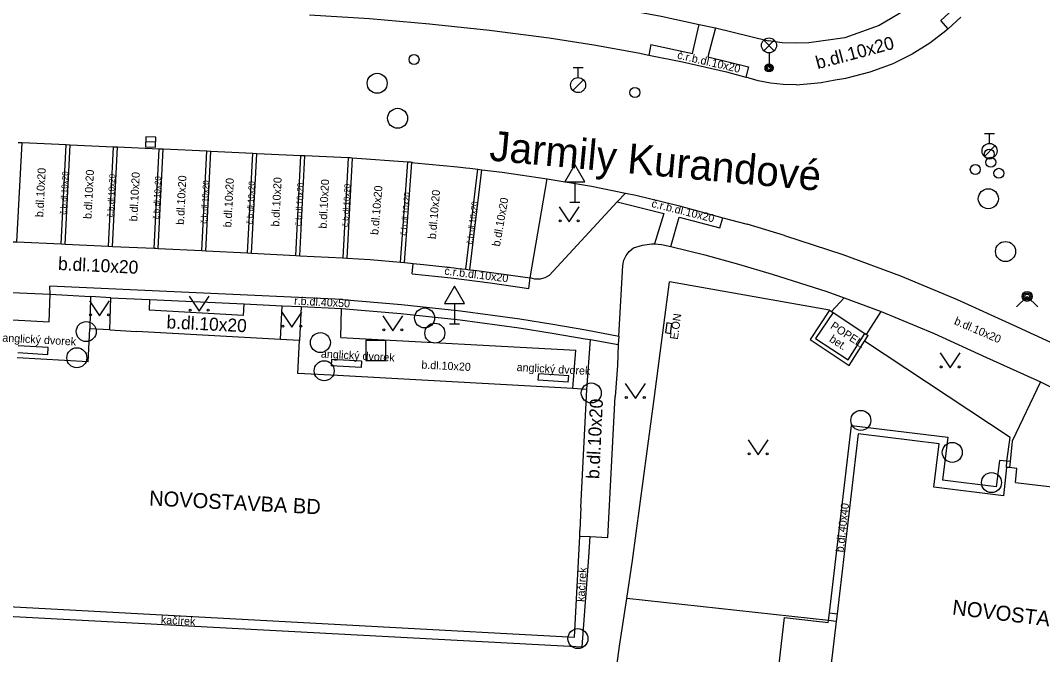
# Model space of a CAD drawing. Extents: x -598233 to -596890, y -1157848 to -1156431.
# Drawn here: x -597843.7 to -597792.6, y -1156840.4 to -1156808.7 of the extents above; entities that cross this region are included whole.
import ezdxf

# ---------------------------------------------------------------- set-up
doc = ezdxf.new("R2010")
doc.units = 0
for name, color, linetype in [('Level 10', 7, 'Continuous'), ('Level 11', 7, 'Continuous'), ('Level 24', 7, 'Continuous'), ('Level 26', 7, 'Continuous'), ('Level 27', 7, 'Continuous'), ('Level 28', 7, 'Continuous'), ('Level 31', 7, 'Continuous'), ('Level 33', 7, 'Continuous'), ('Level 34', 7, 'Continuous'), ('Level 36', 7, 'Continuous'), ('Level 40', 7, 'Continuous'), ('Level 41', 7, 'Continuous'), ('Level 42', 7, 'Continuous'), ('Level 5', 7, 'Continuous'), ('Level 50', 7, 'Continuous'), ('Level 6', 7, 'Continuous'), ('Level 7', 7, 'Continuous'), ('Level 8', 7, 'Continuous')]:
    doc.layers.add(name, color=color, linetype=linetype)

msp = doc.modelspace()

# ---------------------------------------------------------------- linework, layer by layer
at = {"layer": 'Level 10'}
for points in [[(-597829.22, -1156808.4), (-597826.22, -1156808.58), (-597823.22, -1156808.84), (-597820.22, -1156809.16)], [(-597796.67, -1156808.51), (-597797.31, -1156809.09), (-597797.42, -1156809.2), (-597798.23, -1156809.82), (-597799.1, -1156810.36), (-597800.01, -1156810.82)], [(-597820.22, -1156809.16), (-597817.24, -1156809.55)], [(-597817.24, -1156809.55), (-597815.01, -1156809.9), (-597812.8, -1156810.3), (-597812.27, -1156810.41), (-597810.59, -1156810.75), (-597808.39, -1156811.25)], [(-597804.91, -1156811.9), (-597803.99, -1156811.82), (-597803.66, -1156811.78), (-597802.95, -1156811.65), (-597802.42, -1156811.56), (-597801.2, -1156811.24), (-597800.01, -1156810.82)], [(-597808.39, -1156811.25), (-597807.41, -1156811.51)], [(-597804.91, -1156811.9), (-597805.55, -1156811.88), (-597806.18, -1156811.81), (-597806.8, -1156811.69), (-597807.41, -1156811.51)], [(-597818.2, -1156821.55), (-597817.35, -1156816.59)], [(-597817.35, -1156816.59), (-597815.13, -1156816.96), (-597813.43, -1156817.31), (-597812.92, -1156817.41)], [(-597812.92, -1156817.41), (-597810.73, -1156817.94), (-597808.56, -1156818.54)], [(-597808.56, -1156818.54), (-597807.35, -1156818.86)], [(-597805.48, -1156819.42), (-597807.35, -1156818.86)], [(-597850.93, -1156819.44), (-597850.81, -1156819.45), (-597848.72, -1156819.54), (-597848.52, -1156819.55), (-597846.33, -1156819.64), (-597846.13, -1156819.65), (-597844.04, -1156819.74), (-597843.84, -1156819.75), (-597841.64, -1156819.85), (-597841.44, -1156819.86), (-597839.27, -1156819.96), (-597839.07, -1156819.97), (-597836.99, -1156820.06), (-597836.9, -1156820.06)], [(-597805.48, -1156819.42), (-597802.57, -1156820.38), (-597799.69, -1156821.45), (-597796.86, -1156822.62), (-597794.07, -1156823.9)], [(-597836.9, -1156820.06), (-597836.79, -1156820.07), (-597834.61, -1156820.18), (-597834.41, -1156820.19), (-597832.32, -1156820.3), (-597832.12, -1156820.31), (-597829.91, -1156820.43), (-597829.71, -1156820.44), (-597827.55, -1156820.55), (-597827.35, -1156820.56), (-597826.19, -1156820.62)], [(-597826.19, -1156820.62), (-597824.68, -1156820.76), (-597824.66, -1156820.76), (-597824.48, -1156820.78), (-597824.46, -1156820.78), (-597824.05, -1156820.82), (-597823.52, -1156820.87), (-597822, -1156821.05), (-597821.8, -1156821.07), (-597821.41, -1156821.11), (-597821.21, -1156821.14), (-597820.86, -1156821.18), (-597818.2, -1156821.55)], [(-597794.07, -1156823.9), (-597791.15, -1156825.25), (-597788.28, -1156826.71), (-597785.48, -1156828.28), (-597782.73, -1156829.96)]]:
    msp.add_lwpolyline(points, dxfattribs=at)
at = {"layer": 'Level 11'}
for points in [[(-597797.83, -1156806.78), (-597799.18, -1156808), (-597800.75, -1156808.93), (-597802.47, -1156809.54), (-597804.27, -1156809.8)], [(-597817.11, -1156807.51), (-597814.37, -1156807.96), (-597811.65, -1156808.47), (-597809.75, -1156808.88), (-597808.94, -1156809.05)], [(-597796.53, -1156807.54), (-597796.89, -1156807.94), (-597797.27, -1156808.32), (-597797.67, -1156808.68)], [(-597797.31, -1156809.09), (-597797.67, -1156808.68)], [(-597810.09, -1156810.33), (-597809.75, -1156808.88)], [(-597808.94, -1156809.05), (-597809.32, -1156810.5)], [(-597808.94, -1156809.05), (-597806.28, -1156809.7)], [(-597804.27, -1156809.8), (-597804.94, -1156809.82), (-597805.61, -1156809.79), (-597806.28, -1156809.7)], [(-597812.16, -1156809.88), (-597812.27, -1156810.41)], [(-597812.16, -1156809.88), (-597810.09, -1156810.33)], [(-597809.32, -1156810.5), (-597807.28, -1156810.99)], [(-597807.28, -1156810.99), (-597807.41, -1156811.51)], [(-597843.84, -1156819.75), (-597843.58, -1156814.8)], [(-597827.19, -1156815.55), (-597827.29, -1156815.55), (-597829.45, -1156815.45), (-597829.65, -1156815.44), (-597831.86, -1156815.34), (-597832.06, -1156815.33), (-597834.15, -1156815.23), (-597834.35, -1156815.22), (-597836.53, -1156815.12), (-597836.73, -1156815.11), (-597838.81, -1156815.02), (-597839.01, -1156815.01), (-597841.18, -1156814.91), (-597841.38, -1156814.9), (-597843.58, -1156814.8), (-597843.78, -1156814.79)], [(-597841.64, -1156819.85), (-597841.38, -1156814.9)], [(-597841.44, -1156819.86), (-597841.18, -1156814.91)], [(-597839.27, -1156819.96), (-597839.01, -1156815.01)], [(-597839.07, -1156819.97), (-597838.81, -1156815.02)], [(-597836.99, -1156820.06), (-597836.73, -1156815.11)], [(-597836.79, -1156820.07), (-597836.53, -1156815.12)], [(-597834.61, -1156820.18), (-597834.35, -1156815.22)], [(-597834.41, -1156820.19), (-597834.15, -1156815.23)], [(-597832.32, -1156820.3), (-597832.06, -1156815.33)], [(-597832.12, -1156820.31), (-597831.86, -1156815.34)], [(-597829.91, -1156820.43), (-597829.65, -1156815.44)], [(-597829.71, -1156820.44), (-597829.45, -1156815.45)], [(-597827.29, -1156815.55), (-597827.55, -1156820.55)], [(-597827.09, -1156815.56), (-597827.35, -1156820.56)], [(-597824.08, -1156815.78), (-597824.11, -1156815.78), (-597824.18, -1156815.77), (-597824.31, -1156815.76), (-597827.09, -1156815.56), (-597827.19, -1156815.55)], [(-597824.68, -1156820.76), (-597824.31, -1156815.76)], [(-597824.48, -1156820.78), (-597824.11, -1156815.78)], [(-597824.08, -1156815.78), (-597823.98, -1156815.79), (-597821.83, -1156816), (-597821.41, -1156816.05), (-597821.21, -1156816.07), (-597820.81, -1156816.12), (-597820.61, -1156816.14), (-597819.59, -1156816.27), (-597817.35, -1156816.59)], [(-597821.41, -1156821.11), (-597820.81, -1156816.12)], [(-597821.21, -1156821.14), (-597820.61, -1156816.14)], [(-597813.43, -1156817.31), (-597813.84, -1156817.75), (-597817.24, -1156821.43)], [(-597813.84, -1156817.75), (-597811.51, -1156818.32)], [(-597811.51, -1156818.32), (-597811.98, -1156819.85)], [(-597811.17, -1156819.97), (-597810.75, -1156818.51)], [(-597810.75, -1156818.51), (-597808.71, -1156819.05)], [(-597808.71, -1156819.05), (-597808.56, -1156818.54)], [(-597813.56, -1156820.92), (-597813.51, -1156820.66), (-597813.4, -1156820.42), (-597813.24, -1156820.22), (-597813.04, -1156820.05)], [(-597813.04, -1156820.05), (-597812.59, -1156819.91), (-597812.11, -1156819.84), (-597811.98, -1156819.85), (-597811.64, -1156819.87), (-597811.17, -1156819.97)], [(-597811.17, -1156819.97), (-597809.47, -1156820.39), (-597807.79, -1156820.86), (-597806.11, -1156821.36)], [(-597824.1, -1156821.35), (-597824.05, -1156820.82)], [(-597813.76, -1156824.46), (-597813.56, -1156820.92)], [(-597824.1, -1156821.35), (-597822.15, -1156821.55), (-597820.2, -1156821.79), (-597818.26, -1156822.08)], [(-597818.26, -1156822.08), (-597818.2, -1156821.55)], [(-597817.24, -1156821.43), (-597817.46, -1156821.55), (-597817.7, -1156821.61), (-597817.96, -1156821.61), (-597818.2, -1156821.55)], [(-597806.11, -1156821.36), (-597803.37, -1156822.23), (-597802.5, -1156822.54)], [(-597849.5, -1156822.04), (-597842.18, -1156822.36)], [(-597827.58, -1156822.62), (-597842.2, -1156821.96)], [(-597842.18, -1156822.36), (-597842.2, -1156821.96)], [(-597842.23, -1156823.75), (-597842.18, -1156822.36)], [(-597842.18, -1156822.36), (-597840.17, -1156822.47)], [(-597840.17, -1156822.47), (-597840.2, -1156824.1)], [(-597839.15, -1156822.54), (-597840.17, -1156822.47)], [(-597839.2, -1156824.15), (-597839.15, -1156822.54)], [(-597839.15, -1156822.54), (-597837.22, -1156822.62)], [(-597803.14, -1156823.22), (-597802.5, -1156822.54)], [(-597802.5, -1156822.54), (-597800.65, -1156823.23)], [(-597837.22, -1156822.62), (-597837.23, -1156823.16)], [(-597837.22, -1156822.62), (-597832.49, -1156822.85)], [(-597832.52, -1156823.42), (-597832.49, -1156822.85)], [(-597832.49, -1156822.85), (-597830.59, -1156822.94)], [(-597830.68, -1156824.62), (-597830.59, -1156822.94)], [(-597830.59, -1156822.94), (-597829.64, -1156822.98)], [(-597829.64, -1156822.98), (-597829.72, -1156824.67)], [(-597829.64, -1156822.98), (-597827.62, -1156823.07)], [(-597827.66, -1156824.52), (-597827.62, -1156823.07)], [(-597827.62, -1156823.07), (-597824.66, -1156823.33), (-597821.7, -1156823.65), (-597818.75, -1156824.04)], [(-597827.58, -1156822.62), (-597824.62, -1156822.88), (-597821.67, -1156823.2), (-597818.72, -1156823.6)], [(-597849.58, -1156823.35), (-597842.23, -1156823.75)], [(-597832.52, -1156823.42), (-597837.23, -1156823.16)], [(-597818.72, -1156823.6), (-597817.06, -1156823.86), (-597815.41, -1156824.15), (-597813.76, -1156824.46)], [(-597801.38, -1156824.38), (-597800.65, -1156823.23)], [(-597800.65, -1156823.23), (-597798, -1156824.32), (-597795.39, -1156825.53)], [(-597818.75, -1156824.04), (-597817.1, -1156824.31), (-597815.44, -1156824.59), (-597815.18, -1156824.63)], [(-597827.66, -1156824.52), (-597815.92, -1156825.16)], [(-597815.36, -1156827.12), (-597815.18, -1156824.63)], [(-597815.18, -1156824.63), (-597813.79, -1156824.87)], [(-597813.76, -1156824.46), (-597813.79, -1156824.87)], [(-597842.28, -1156825.03), (-597843.78, -1156824.94)], [(-597842.3, -1156825.37), (-597842.28, -1156825.03)], [(-597813.79, -1156824.87), (-597813.83, -1156825.93)], [(-597843.8, -1156825.28), (-597842.3, -1156825.37)], [(-597828.12, -1156825.63), (-597828.14, -1156825.95)], [(-597826.62, -1156825.71), (-597828.12, -1156825.63)], [(-597816.06, -1156827.08), (-597815.92, -1156825.16)], [(-597795.39, -1156825.53), (-597792.7, -1156826.74)], [(-597826.64, -1156826.03), (-597828.14, -1156825.95)], [(-597826.62, -1156825.71), (-597826.64, -1156826.03)], [(-597813.83, -1156825.93), (-597813.94, -1156827.48)], [(-597817.79, -1156826.66), (-597817.77, -1156826.34)], [(-597816.29, -1156826.76), (-597817.79, -1156826.66)], [(-597816.27, -1156826.44), (-597817.77, -1156826.34)], [(-597816.29, -1156826.76), (-597816.27, -1156826.44)], [(-597792.7, -1156826.74), (-597794.11, -1156829.71)], [(-597792.7, -1156826.74), (-597790.05, -1156828.06)], [(-597814.31, -1156834.52), (-597813.94, -1156827.48)], [(-597803.29, -1156838.68), (-597803.24, -1156838.29), (-597802.14, -1156828.93)], [(-597802.14, -1156828.93), (-597797.32, -1156829.51)], [(-597797.32, -1156829.51), (-597797.59, -1156831.66)], [(-597794.11, -1156829.71), (-597794.21, -1156830.73), (-597794.24, -1156831.03)], [(-597794.75, -1156830.67), (-597794.9, -1156831.99)], [(-597794.21, -1156830.73), (-597794.38, -1156830.71), (-597794.75, -1156830.67)], [(-597794.9, -1156831.99), (-597797.59, -1156831.66)], [(-597815.72, -1156834.46), (-597815.2, -1156834.48), (-597814.31, -1156834.52)], [(-597815.27, -1156835.5), (-597815.2, -1156834.48)], [(-597815.59, -1156839.99), (-597815.27, -1156835.5)], [(-597855.9, -1156837.84), (-597815.59, -1156839.99)], [(-597803.24, -1156838.29), (-597802.86, -1156838.34)], [(-597806.4, -1156846.48), (-597805.48, -1156838.52)], [(-597805.48, -1156838.52), (-597803.3, -1156838.77)], [(-597803.3, -1156838.77), (-597803.29, -1156838.68)]]:
    msp.add_lwpolyline(points, dxfattribs=at)
at = {"layer": 'Level 24'}
for points in [[(-597811.4, -1156824.04), (-597811.44, -1156824.28)], [(-597811.37, -1156823.8), (-597811.4, -1156824.04)], [(-597811.12, -1156823.84), (-597811.37, -1156823.8)], [(-597811.19, -1156824.32), (-597811.12, -1156823.84)], [(-597811.44, -1156824.28), (-597811.19, -1156824.32)]]:
    msp.add_lwpolyline(points, dxfattribs=at)
at = {"layer": 'Level 26'}
msp.add_lwpolyline([(-597826.4097, -1156825.6803), (-597825.4097, -1156825.6797), (-597825.4103, -1156824.6797), (-597826.4103, -1156824.6803)], close=True, dxfattribs=at)
at = {"layer": 'Level 27'}
msp.add_line((-597836.9102, -1156814.7704), (-597837.4098, -1156814.7496), dxfattribs=at)
msp.add_lwpolyline([(-597836.8998, -1156814.5206), (-597837.3994, -1156814.4998), (-597837.4202, -1156814.9994), (-597836.9206, -1156815.0202)], close=True, dxfattribs=at)
for centre in [(-597825.84, -1156811.82), (-597824.82, -1156813.57), (-597795.3, -1156817.59), (-597794.44, -1156820.23), (-597823.47, -1156823.55), (-597840.38, -1156824.23), (-597822.96, -1156824.31), (-597828.68, -1156824.78), (-597840.85, -1156825.54), (-597828.49, -1156826.19), (-597815.14, -1156827.3), (-597801.67, -1156828.67), (-597797.1, -1156830.27), (-597795.14, -1156831.78), (-597815.81, -1156839.58)]:
    msp.add_circle(centre, 0.5, dxfattribs=at)
at = {"layer": 'Level 28'}
for p, q in [((-597816.05, -1156811.035), (-597815.55, -1156811.035)), ((-597815.8, -1156811.535), (-597815.8, -1156811.035)), ((-597816.058, -1156812.182), (-597815.528, -1156811.652)), ((-597795.49, -1156814.325), (-597794.99, -1156814.325)), ((-597795.24, -1156814.825), (-597795.24, -1156814.325)), ((-597795.498, -1156815.472), (-597794.968, -1156814.942))]:
    msp.add_line(p, q, dxfattribs=at)
for centre, radius in [((-597824, -1156810.63), 0.25), ((-597815.8, -1156811.91), 0.375), ((-597812.96, -1156812.28), 0.25), ((-597795.24, -1156815.2), 0.375), ((-597795.25, -1156815.36), 0.25), ((-597795.95, -1156816.13), 0.25), ((-597795.18, -1156815.77), 0.25), ((-597794.77, -1156816.32), 0.25)]:
    msp.add_circle(centre, radius, dxfattribs=at)
at = {"layer": 'Level 31'}
msp.add_lwpolyline([(-597793.89, -1156823), (-597793.36, -1156822.47), (-597792.83, -1156823)], dxfattribs=at)
for radius in [0.25, 0.18, 0.11]:
    msp.add_circle((-597793.36, -1156822.47), radius, dxfattribs=at)
at = {"layer": 'Level 33'}
for p, q in [((-597806.525, -1156810.19), (-597805.995, -1156809.66)), ((-597806.525, -1156809.66), (-597805.995, -1156810.19)), ((-597806.26, -1156810.3), (-597806.26, -1156811.05))]:
    msp.add_line(p, q, dxfattribs=at)
for centre, radius in [((-597806.26, -1156809.925), 0.375), ((-597806.26, -1156811.05), 0.2), ((-597806.26, -1156811.05), 0.1445), ((-597806.26, -1156811.05), 0.0876)]:
    msp.add_circle(centre, radius, dxfattribs=at)
at = {"layer": 'Level 34'}
for p, q in [((-597815.97, -1156816.752), (-597815.97, -1156817.77)), ((-597816.22, -1156817.77), (-597815.72, -1156817.77)), ((-597821.97, -1156822.832), (-597821.97, -1156823.85)), ((-597822.22, -1156823.85), (-597821.72, -1156823.85))]:
    msp.add_line(p, q, dxfattribs=at)
for points in [[(-597816.47, -1156816.752), (-597815.47, -1156816.752), (-597815.97, -1156815.886)], [(-597822.47, -1156822.832), (-597821.47, -1156822.832), (-597821.97, -1156821.966)]]:
    msp.add_lwpolyline(points, close=True, dxfattribs=at)
at = {"layer": 'Level 36'}
for points in [[(-597816.75, -1156818), (-597816.25, -1156818.75), (-597815.75, -1156818)], [(-597835.23, -1156822.46), (-597834.73, -1156823.21), (-597834.23, -1156822.46)], [(-597840.22, -1156822.69), (-597839.72, -1156823.44), (-597839.22, -1156822.69)], [(-597830.61, -1156823.26), (-597830.11, -1156824.01), (-597829.61, -1156823.26)], [(-597825.56, -1156823.44), (-597825.06, -1156824.19), (-597824.56, -1156823.44)], [(-597797.71, -1156825.3), (-597797.21, -1156826.05), (-597796.71, -1156825.3)], [(-597813.44, -1156826.83), (-597812.94, -1156827.58), (-597812.44, -1156826.83)], [(-597807.3, -1156829.64), (-597806.8, -1156830.39), (-597806.3, -1156829.64)]]:
    msp.add_lwpolyline(points, dxfattribs=at)
for centre in [(-597816.7002, -1156818.6998), (-597815.8008, -1156818.6998), (-597835.1802, -1156823.1598), (-597834.2808, -1156823.1598), (-597840.1702, -1156823.3898), (-597839.2708, -1156823.3898), (-597830.5602, -1156823.9598), (-597829.6608, -1156823.9598), (-597825.5102, -1156824.1398), (-597824.6108, -1156824.1398), (-597797.6602, -1156825.9998), (-597796.7608, -1156825.9998), (-597813.3902, -1156827.5298), (-597812.4908, -1156827.5298), (-597807.2502, -1156830.3398), (-597806.3508, -1156830.3398)]:
    msp.add_circle(centre, 0.05, dxfattribs=at)
at = {"layer": 'Level 5'}
for points in [[(-597840.29, -1156825.74), (-597840.2, -1156824.1)], [(-597839.2, -1156824.15), (-597840.2, -1156824.1)], [(-597839.2, -1156824.15), (-597837.87, -1156824.23)], [(-597829.72, -1156824.67), (-597830.68, -1156824.62), (-597837.87, -1156824.23)], [(-597829.81, -1156826.32), (-597829.72, -1156824.67)], [(-597840.29, -1156825.74), (-597843.83, -1156825.55)], [(-597815.36, -1156827.12), (-597816.06, -1156827.08), (-597827.83, -1156826.43), (-597829.81, -1156826.32)], [(-597815.66, -1156833.02), (-597815.36, -1156827.12)], [(-597801.8, -1156829.34), (-597802.86, -1156838.34), (-597802.9, -1156838.72), (-597803.62, -1156844.77)], [(-597797.76, -1156829.84), (-597801.8, -1156829.34)], [(-597798.03, -1156832.01), (-597797.76, -1156829.84)], [(-597794.39, -1156831.02), (-597794.55, -1156832.44)], [(-597793.87, -1156831.07), (-597794.24, -1156831.03), (-597794.39, -1156831.02)], [(-597793.95, -1156831.77), (-597793.87, -1156831.07)], [(-597793.95, -1156831.77), (-597791.56, -1156832.06), (-597791.49, -1156832.07)], [(-597794.55, -1156832.44), (-597798.03, -1156832.01)], [(-597815.66, -1156833.02), (-597815.71, -1156834.17)], [(-597815.98, -1156839.51), (-597815.72, -1156834.46), (-597815.71, -1156834.17)], [(-597855.37, -1156837.38), (-597815.98, -1156839.51)]]:
    msp.add_lwpolyline(points, dxfattribs=at)
at = {"layer": 'Level 6'}
for points in [[(-597839.2, -1156824.15), (-597837.87, -1156824.23)], [(-597793.95, -1156831.77), (-597791.56, -1156832.06), (-597791.49, -1156832.07)], [(-597815.66, -1156833.02), (-597815.71, -1156834.17)]]:
    msp.add_lwpolyline(points, dxfattribs=at)
at = {"layer": 'Level 7'}
for points in [[(-597811.99, -1156827.47), (-597811.24, -1156821.75)], [(-597803.23, -1156823.16), (-597811.24, -1156821.75)], [(-597803.23, -1156823.16), (-597804.21, -1156824.63)], [(-597803.06, -1156823.27), (-597803.93, -1156824.57)], [(-597803.23, -1156823.16), (-597803.14, -1156823.22), (-597803.06, -1156823.27)], [(-597804.21, -1156824.63), (-597802.25, -1156825.92)], [(-597803.93, -1156824.57), (-597802.31, -1156825.64)], [(-597802.31, -1156825.64), (-597801.47, -1156824.32)], [(-597802.25, -1156825.92), (-597801.48, -1156824.71), (-597801.3, -1156824.43)], [(-597801.47, -1156824.32), (-597801.38, -1156824.38), (-597801.3, -1156824.43)], [(-597794.21, -1156829.53), (-597801.48, -1156824.71)], [(-597813.08, -1156835.68), (-597811.99, -1156827.47)], [(-597794.39, -1156831.02), (-597794.38, -1156830.71)], [(-597813.73, -1156839.96), (-597813.37, -1156837.57), (-597813.08, -1156835.68)], [(-597803.29, -1156838.68), (-597813.37, -1156837.57)], [(-597802.9, -1156838.72), (-597803.29, -1156838.68)], [(-597814.75, -1156847.43), (-597813.73, -1156839.96)]]:
    msp.add_lwpolyline(points, dxfattribs=at)
at = {"layer": 'Level 8'}
for points in [[(-597803.06, -1156823.27), (-597801.47, -1156824.32)], [(-597794.38, -1156830.71), (-597794.21, -1156829.53)]]:
    msp.add_lwpolyline(points, dxfattribs=at)

# ---------------------------------------------------------------- texts
at = {"layer": 'Level 40'}
for s, height, rotation, p in [('b.dl.10x20', 0.65, 15, (-597803.83, -1156811.12)), ('č.r.b.dl.10x20', 0.4, 347, (-597810.87, -1156810.58)), ('b.dl.10x20', 0.4, 87, (-597842.53, -1156818.52)), ('č.b.dl.10x20', 0.3, 87, (-597841.39, -1156818.39)), ('b.dl.10x20', 0.4, 87, (-597840.12, -1156818.61)), ('č.b.dl.10x20', 0.3, 87, (-597839.04, -1156818.52)), ('b.dl.10x20', 0.4, 87, (-597837.83, -1156818.73)), ('č.b.dl.10x20', 0.3, 87, (-597836.75, -1156818.63)), ('b.dl.10x20', 0.4, 87, (-597835.5, -1156818.9)), ('č.b.dl.10x20', 0.3, 87, (-597834.36, -1156818.84)), ('b.dl.10x20', 0.4, 87, (-597833.13, -1156819.03)), ('č.b.dl.10x20', 0.3, 87, (-597832.07, -1156818.88)), ('b.dl.10x20', 0.4, 87, (-597830.74, -1156818.99)), ('č.b.dl.10x20', 0.3, 87, (-597829.64, -1156818.96)), ('b.dl.10x20', 0.4, 87, (-597828.37, -1156819.09)), ('č.b.dl.10x20', 0.3, 87, (-597827.29, -1156819.01)), ('b.dl.10x20', 0.4, 85, (-597825.79, -1156819.41)), ('č.b.dl.10x20', 0.3, 85, (-597824.38, -1156819.44)), ('b.dl.10x20', 0.4, 85, (-597822.91, -1156819.62)), ('č.b.dl.10x20', 0.3, 83, (-597821.08, -1156819.89)), ('b.dl.10x20', 0.4, 80, (-597819.71, -1156820)), ('č.r.b.dl.10x20', 0.4, 346, (-597812.16, -1156818)), ('b.dl.10x20', 0.65, 357.20206, (-597841.8, -1156821.15)), ('č.r.b.dl.10x20', 0.4, 353, (-597822.5, -1156821.38)), ('r.b.dl.40x50', 0.4, 357, (-597830, -1156822.88)), ('b.dl.10x20', 0.65, 357.20206, (-597836.38, -1156824.07)), ('b.dl.10x20', 0.4, 336.82908, (-597797.04, -1156823.85)), ('bet.', 0.4, 327, (-597803.28, -1156824.7)), ('b.dl.10x20', 0.4, 357.20206, (-597823.64, -1156826.08)), ('b.dl.10x20', 0.65, 87.20206, (-597814.75, -1156831.61)), ('b.dl.40x40', 0.4, 83.41423, (-597802.54, -1156835.28)), ('kačírek', 0.4, 85.92345, (-597815.49, -1156837.75)), ('kačírek', 0.4, 356.90477, (-597836.66, -1156838.83))]:
    msp.add_text(s, height=height, rotation=rotation, dxfattribs=at).set_placement(p)
at = {"layer": 'Level 41'}
for s, height, rotation, p in [('E.ON', 0.4, 82, (-597810.82, -1156824.65)), ('POPEL.', 0.4, 327, (-597803.23, -1156824.04)), ('NOVOSTAVBA BD', 0.75, 357, (-597837.25, -1156832.92)), ('NOVOSTAVBA BD', 0.75, 353, (-597797.13, -1156838.37))]:
    msp.add_text(s, height=height, rotation=rotation, dxfattribs=at).set_placement(p)
at = {"layer": 'Level 42'}
for height, p in [(0.4, (-597844.58, -1156824.73)), (0.399996, (-597828.66, -1156825.53)), (0.399996, (-597818.88, -1156826.2))]:
    msp.add_text('anglický dvorek', height=height, rotation=356.84276, dxfattribs=at).set_placement(p)
at = {"layer": 'Level 50'}
msp.add_text('Jarmily Kurandové', height=1.5, rotation=354.73109, dxfattribs=at).set_placement((-597820.2653, -1156815.6736))

doc.saveas('drawing.dxf')
